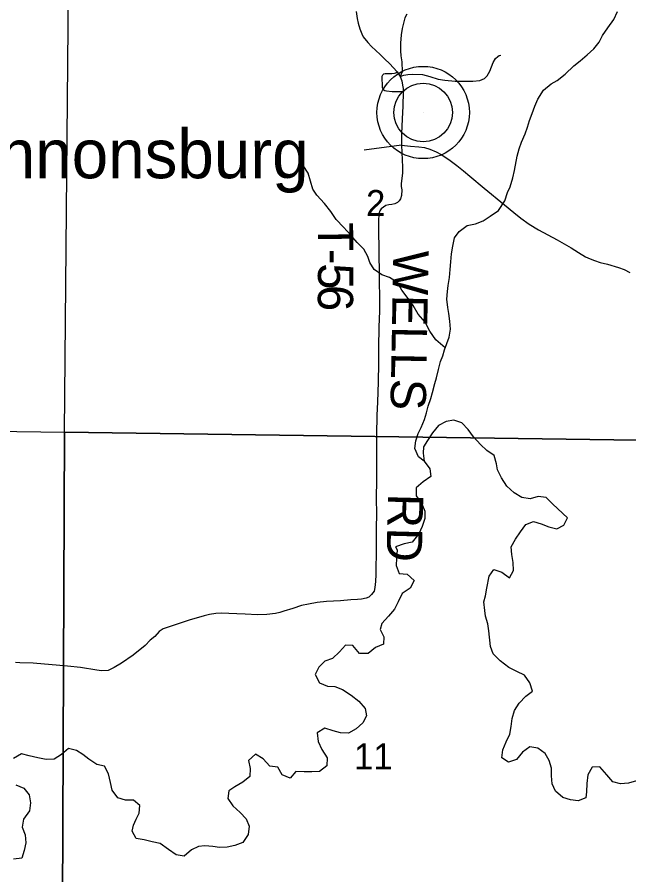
# Model space of a CAD drawing. Extents: x 0 to 191, y 0 to 55.
# Drawn here: x 145.495 to 145.987, y 22.989 to 23.68 of the extents above; entities that cross this region are included whole.
import ezdxf

# ---------------------------------------------------------------- set-up
doc = ezdxf.new("R2010")
doc.units = 0
for name, color, linetype in [('GM_X_Corporation', 7, 'Continuous'), ('GM_X_County_Road', 7, 'Continuous'), ('GM_X_Major_Lake', 7, 'Continuous'), ('GM_X_Minor_River', 7, 'Continuous'), ('GM_X_Section_Text', 7, 'Continuous'), ('GM_X_State_Route', 7, 'Continuous'), ('GM_X_Township_Road', 7, 'Continuous'), ('GM_X_Township_Road_Text', 7, 'Continuous'), ('GM_X_Unincorporated', 7, 'Continuous'), ('GM_X_Unincorporated_Location', 7, 'Continuous'), ('GM_X_Unincorporated_Text', 7, 'Continuous')]:
    doc.layers.add(name, color=color, linetype=linetype)

msp = doc.modelspace()

# ---------------------------------------------------------------- linework, layer by layer
at = {"layer": 'GM_X_Corporation'}
for points in [[(145.53727, 23.82138), (146.0338, 23.81325), (146.03304, 23.3384), (145.53282, 23.34555)], [(145.53282, 23.34555), (145.53082, 22.83943), (145.03203, 22.84664), (145.03385, 23.35238)], [(145.53282, 23.34555), (146.03304, 23.3384), (146.03039, 22.83378), (145.53082, 22.83943)]]:
    msp.add_lwpolyline(points, close=True, dxfattribs=at)
at = {"layer": 'GM_X_County_Road'}
msp.add_lwpolyline([(145.80861, 23.68265), (145.80702, 23.67952), (145.8049, 23.67094), (145.80406, 23.66586), (145.80363, 23.65908), (145.80353, 23.65304), (145.80384, 23.64881), (145.80453, 23.64409), (145.80486, 23.63595), (145.80329, 23.63234)], dxfattribs=at)
at = {"layer": 'GM_X_Major_Lake'}
for points in [[(145.84659, 23.35512), (145.84024, 23.35402), (145.83421, 23.35095), (145.82932, 23.34504), (145.82519, 23.33876), (145.82201, 23.3338), (145.82185, 23.32868), (145.82245, 23.32224), (145.82722, 23.31601), (145.82782, 23.30976), (145.82179, 23.30536), (145.81614, 23.30058), (145.81599, 23.29413), (145.82057, 23.28771), (145.82307, 23.28185), (145.8231, 23.27578), (145.82106, 23.26951), (145.81825, 23.26342), (145.8128, 23.25694), (145.80638, 23.25538), (145.79958, 23.25306), (145.80092, 23.25061)], [(145.99371, 23.06443), (145.98708, 23.06252), (145.98063, 23.06194), (145.97456, 23.06364), (145.96982, 23.06933), (145.96412, 23.07558), (145.95787, 23.07538), (145.95427, 23.0693), (145.9537, 23.06228), (145.95333, 23.05545), (145.95276, 23.0507), (145.94669, 23.04823), (145.94043, 23.04917), (145.93418, 23.05106), (145.92829, 23.05598), (145.92564, 23.06205), (145.92525, 23.0685), (145.92506, 23.07457), (145.92335, 23.08083), (145.92012, 23.08652), (145.91424, 23.09088), (145.90779, 23.09181), (145.90173, 23.08744), (145.89699, 23.08174), (145.89055, 23.07945), (145.88504, 23.08286), (145.88599, 23.08931), (145.88864, 23.09596), (145.89148, 23.10204), (145.89261, 23.1083), (145.89356, 23.11475), (145.89545, 23.12102), (145.89905, 23.1271), (145.90455, 23.1328), (145.90986, 23.1366), (145.90777, 23.14343), (145.9034, 23.1495), (145.89714, 23.15252), (145.89088, 23.15574), (145.88386, 23.16123), (145.87817, 23.16673), (145.87608, 23.1728), (145.87456, 23.18532), (145.8738, 23.19101), (145.87209, 23.19708), (145.87132, 23.20182), (145.87075, 23.20865), (145.87189, 23.21359), (145.87302, 23.21985), (145.87491, 23.22935), (145.8787, 23.23485), (145.88515, 23.23259), (145.89141, 23.22804), (145.89444, 23.23393), (145.89425, 23.24038), (145.89311, 23.24683), (145.89253, 23.25309), (145.89613, 23.25917), (145.90011, 23.26525), (145.90447, 23.27114), (145.91073, 23.27343), (145.9168, 23.27173), (145.92287, 23.26927), (145.92932, 23.26757), (145.935, 23.27043), (145.93803, 23.2765), (145.92627, 23.28749), (145.92077, 23.2928), (145.91432, 23.29355), (145.90806, 23.29164), (145.90123, 23.29296), (145.89516, 23.29655), (145.88928, 23.30205), (145.88492, 23.30868), (145.88169, 23.31513), (145.88093, 23.32006), (145.87884, 23.3267), (145.87296, 23.33068), (145.86784, 23.3356), (145.86233, 23.34167), (145.85797, 23.34755), (145.85285, 23.35304), (145.84659, 23.35512)], [(145.80092, 23.25061), (145.8002, 23.24397), (145.80005, 23.2379), (145.80235, 23.23165), (145.80879, 23.23112), (145.8145, 23.22585), (145.81132, 23.21976), (145.80472, 23.21536), (145.80154, 23.2087), (145.79855, 23.2028), (145.79385, 23.19727), (145.78859, 23.19117), (145.7871, 23.18642), (145.78997, 23.18056), (145.78982, 23.17468), (145.7834, 23.17199), (145.77737, 23.16702), (145.77037, 23.16716), (145.76522, 23.17339), (145.75916, 23.17392), (145.75447, 23.16839), (145.74882, 23.16304), (145.74259, 23.16092), (145.73769, 23.15615), (145.73489, 23.15006), (145.73834, 23.14344), (145.7446, 23.14083), (145.75066, 23.14049), (145.75691, 23.13806), (145.76375, 23.13355), (145.77003, 23.12866), (145.77517, 23.12282), (145.77615, 23.11676), (145.77316, 23.11124), (145.7677, 23.10627), (145.76166, 23.10282), (145.75504, 23.10316), (145.74916, 23.10464), (145.74252, 23.10687), (145.73649, 23.10304), (145.7371, 23.09603), (145.74016, 23.0896), (145.74437, 23.08299), (145.74403, 23.07654), (145.73838, 23.07195), (145.73213, 23.07172), (145.72589, 23.07168)], [(145.72589, 23.07168), (145.71926, 23.07183), (145.71475, 23.06649), (145.7083, 23.06929), (145.70467, 23.07534), (145.69823, 23.07625), (145.6929, 23.08209), (145.68682, 23.08585), (145.68098, 23.08088), (145.68235, 23.07425), (145.68219, 23.0678), (145.67654, 23.06321), (145.67013, 23.05957), (145.66523, 23.05631), (145.66451, 23.05005), (145.66833, 23.04439), (145.67423, 23.03892), (145.67918, 23.03384), (145.68167, 23.02778), (145.68076, 23.02114), (145.67645, 23.01467), (145.67003, 23.01216), (145.66379, 23.01098), (145.65774, 23.01075), (145.65224, 23.01148), (145.646, 23.01201), (145.64089, 23.0114), (145.63523, 23.00872), (145.6292, 23.00375), (145.62276, 23.00465), (145.61668, 23.00917), (145.61003, 23.01387), (145.60359, 23.01534), (145.59695, 23.01682), (145.59051, 23.01791), (145.58726, 23.02396), (145.58837, 23.02871), (145.59061, 23.03346), (145.59304, 23.03841), (145.59358, 23.04448), (145.58844, 23.04881), (145.582, 23.04896), (145.57575, 23.05082), (145.57136, 23.05686), (145.57, 23.06311), (145.56826, 23.07011), (145.565, 23.07616), (145.55894, 23.07764), (145.55248, 23.08177), (145.54754, 23.08553), (145.5426, 23.08891), (145.53597, 23.09039), (145.53051, 23.08561), (145.52447, 23.08197), (145.51804, 23.08155), (145.51141, 23.08283), (145.5044, 23.0845), (145.49833, 23.08617), (145.49173, 23.08252)], [(145.49374, 23.06129), (145.50001, 23.05849), (145.50439, 23.05321), (145.50556, 23.04677), (145.50466, 23.04012), (145.49977, 23.03364), (145.49886, 23.02719), (145.50117, 23.02076), (145.50159, 23.0145), (145.5003, 23.00824), (145.49844, 23.00216), (145.49182, 23.00136)]]:
    msp.add_lwpolyline(points, dxfattribs=at)
at = {"layer": 'GM_X_Minor_River'}
for points in [[(145.84572, 23.49535), (145.84695, 23.5023), (145.85073, 23.50743), (145.85717, 23.5122), (145.86381, 23.51355), (145.87007, 23.51585), (145.87575, 23.51966), (145.88238, 23.52424), (145.88749, 23.53204), (145.88975, 23.53869), (145.89183, 23.54344), (145.89409, 23.55047), (145.89521, 23.55655), (145.89746, 23.56794), (145.89916, 23.57402), (145.90104, 23.57935), (145.90387, 23.586), (145.90576, 23.59151), (145.90745, 23.59683), (145.90953, 23.60234), (145.9116, 23.60823), (145.91405, 23.61412), (145.91878, 23.62135), (145.92484, 23.62631), (145.92958, 23.62917), (145.93602, 23.63413), (145.94302, 23.64079), (145.94832, 23.64498), (145.95382, 23.64975), (145.95912, 23.6547), (145.96347, 23.65984), (145.9663, 23.66535), (145.97046, 23.67144), (145.97538, 23.67829), (145.9784, 23.68457)], [(145.83955, 23.41346), (145.83198, 23.41997), (145.82702, 23.42696), (145.82338, 23.43415), (145.81767, 23.44056), (145.81366, 23.44756), (145.80965, 23.45322), (145.80469, 23.46002), (145.80106, 23.46626), (145.7946, 23.4702), (145.78853, 23.47225), (145.78226, 23.47658), (145.77882, 23.48225), (145.77728, 23.48717), (145.77384, 23.49303), (145.7687, 23.49831), (145.76355, 23.50435), (145.75765, 23.51076), (145.75155, 23.51699), (145.74735, 23.52341), (145.74221, 23.52983), (145.73611, 23.53662), (145.73286, 23.54153), (145.73094, 23.54797), (145.7292, 23.55441), (145.72519, 23.56064), (145.72231, 23.56727), (145.7219, 23.57352)], [(145.82252, 23.32215), (145.81791, 23.32564), (145.81503, 23.33245), (145.81595, 23.33852), (145.81762, 23.34441), (145.82005, 23.34936), (145.82286, 23.35582), (145.82453, 23.36114), (145.82583, 23.36646), (145.82788, 23.37254), (145.82937, 23.37748), (145.83103, 23.38469), (145.83252, 23.38944), (145.834, 23.39609), (145.83567, 23.40236), (145.83754, 23.40711), (145.83903, 23.41186), (145.84071, 23.41699), (145.84276, 23.42212), (145.84367, 23.42858), (145.84326, 23.43502), (145.84247, 23.44127), (145.84169, 23.44601), (145.84089, 23.45264), (145.84124, 23.4589), (145.84197, 23.46384), (145.84288, 23.4701), (145.8436, 23.47674), (145.84395, 23.48281), (145.84448, 23.48927), (145.84572, 23.49535)]]:
    msp.add_lwpolyline(points, dxfattribs=at)
at = {"layer": 'GM_X_State_Route'}
msp.add_lwpolyline([(145.76766, 23.68473), (145.76864, 23.67915), (145.7695, 23.67531), (145.77084, 23.67071), (145.77233, 23.66675), (145.77355, 23.66424), (145.7772, 23.65968), (145.78026, 23.65643), (145.78705, 23.64995), (145.79101, 23.6463), (145.79462, 23.64265), (145.80076, 23.63609), (145.80329, 23.63234), (145.80459, 23.62889), (145.80519, 23.6253), (145.80557, 23.6227), (145.8057, 23.61982), (145.80539, 23.60841), (145.80492, 23.5981), (145.8042, 23.58613), (145.80441, 23.57691), (145.81167, 23.57607), (145.81829, 23.57556), (145.82288, 23.57492), (145.82725, 23.57369), (145.83222, 23.57144), (145.83633, 23.56927), (145.84249, 23.56541), (145.84898, 23.56062), (145.8542, 23.55624), (145.85942, 23.55183), (145.8708, 23.54224), (145.88727, 23.52874), (145.89474, 23.52262), (145.90043, 23.51813), (145.90709, 23.51333), (145.91469, 23.50866), (145.92959, 23.50055), (145.94092, 23.49423), (145.94699, 23.49045), (145.95255, 23.48688), (145.95625, 23.48514), (145.95968, 23.48396), (145.9644, 23.48243), (145.97017, 23.4809), (145.97904, 23.47831), (145.98379, 23.47657), (145.98829, 23.47432)], dxfattribs=at)
at = {"layer": 'GM_X_Township_Road'}
msp.add_line((145.80441, 23.57691), (145.77415, 23.57285), dxfattribs=at)
for points in [[(145.80329, 23.63234), (145.80606, 23.63334), (145.80948, 23.63394), (145.8129, 23.6341), (145.82132, 23.63378), (145.827, 23.63226), (145.83388, 23.63011), (145.83933, 23.62918), (145.84765, 23.62856), (145.85433, 23.62846), (145.86183, 23.62846), (145.86738, 23.62898), (145.87108, 23.63052), (145.87344, 23.63288), (145.87539, 23.63668), (145.87827, 23.64357), (145.88012, 23.64665), (145.88187, 23.6484), (145.88306, 23.64909), (145.88443, 23.64953)], [(145.8057, 23.61982), (145.7969, 23.62003), (145.79215, 23.62047), (145.79098, 23.62069), (145.7902, 23.62115), (145.78946, 23.62196), (145.78889, 23.62343), (145.78881, 23.63258), (145.78922, 23.6337), (145.78998, 23.63454), (145.79117, 23.6347), (145.79665, 23.63469), (145.79868, 23.63485), (145.79976, 23.63535), (145.80076, 23.63609)], [(145.80441, 23.57691), (145.80499, 23.55915), (145.80502, 23.55473), (145.80403, 23.54568), (145.80414, 23.54353), (145.8045, 23.54097), (145.80443, 23.53644), (145.80344, 23.53356), (145.80249, 23.53201), (145.80105, 23.53071), (145.79902, 23.52959), (145.79656, 23.5291), (145.79421, 23.52889), (145.79178, 23.52822), (145.78975, 23.52703), (145.78796, 23.52548), (145.7869, 23.5239), (145.78634, 23.52236), (145.78596, 23.52039), (145.78575, 23.51677), (145.78582, 23.51291), (145.78585, 23.50754), (145.78599, 23.49321), (145.78631, 23.46986), (145.78652, 23.45122), (145.78652, 23.44332), (145.78597, 23.43008), (145.78575, 23.41372), (145.78585, 23.40076), (145.78543, 23.38602), (145.78501, 23.36958), (145.78452, 23.35923), (145.78413, 23.3435), (145.7841, 23.30235), (145.78385, 23.29715), (145.78392, 23.29178), (145.78413, 23.27998), (145.78388, 23.2679), (145.78378, 23.25273), (145.78356, 23.23079), (145.78339, 23.22525), (145.78284, 23.22036), (145.78219, 23.2174), (145.78021, 23.21466), (145.77807, 23.21257), (145.77577, 23.21164), (145.77215, 23.21093), (145.76875, 23.21054), (145.76343, 23.21022), (145.7552, 23.20945), (145.74379, 23.20912), (145.73627, 23.20808), (145.72931, 23.20687), (145.72366, 23.20566), (145.7168, 23.20341), (145.70956, 23.20111), (145.70638, 23.20018), (145.70292, 23.19935), (145.69596, 23.19853), (145.68828, 23.19831), (145.67829, 23.1987), (145.67155, 23.19892), (145.66513, 23.19935), (145.65909, 23.19946), (145.65476, 23.1993), (145.64971, 23.19842), (145.64544, 23.19738), (145.63337, 23.19387), (145.6156, 23.18816), (145.6123, 23.1869), (145.60918, 23.18476), (145.6055, 23.18087), (145.60198, 23.17775), (145.59771, 23.17363), (145.58822, 23.16578), (145.57879, 23.15915), (145.57297, 23.15569), (145.57029, 23.15437), (145.56793, 23.15339), (145.56277, 23.15311), (145.55888, 23.15355), (145.54566, 23.15569), (145.53529, 23.15695), (145.50753, 23.15926), (145.49684, 23.15964), (145.49327, 23.15986)]]:
    msp.add_lwpolyline(points, dxfattribs=at)
at = {"layer": 'GM_X_Unincorporated'}
for radius in [0.0372, 0.02358]:
    msp.add_circle((145.82175, 23.60324), radius, dxfattribs=at)
at = {"layer": 'GM_X_Unincorporated_Location'}
msp.add_line((145.82175, 23.60324), (145.82175, 23.60324), dxfattribs=at)

# ---------------------------------------------------------------- texts
at = {"layer": 'GM_X_Section_Text'}
for s, height, p in [('2', 0.02093, (145.77574, 23.51981)), ('11', 0.020928, (145.76595, 23.07362))]:
    msp.add_text(s, height=height, rotation=0.00001, dxfattribs=at).set_placement(p)
at = {"layer": 'GM_X_Township_Road_Text'}
for s, height, rotation, p in [('T', 0.02841, 270.63427, (145.73689, 23.51453)), ('-', 0.02841, 269.78923, (145.73712, 23.49339)), ('WELLS', 0.028409, 268.96906, (145.79775, 23.49228)), ('5', 0.02841, 269.66174, (145.73708, 23.48174)), ('6', 0.02841, 269.62531, (145.73698, 23.46424)), ('RD', 0.028409, 268.5187, (145.79357, 23.29616))]:
    msp.add_text(s, height=height, rotation=rotation, dxfattribs=at).set_placement(p)
at = {"layer": 'GM_X_Unincorporated_Text'}
msp.add_text('Kennonsburg', height=0.0394886, rotation=0.00001, dxfattribs=at).set_placement((145.41532, 23.55023))

doc.saveas('drawing.dxf')
